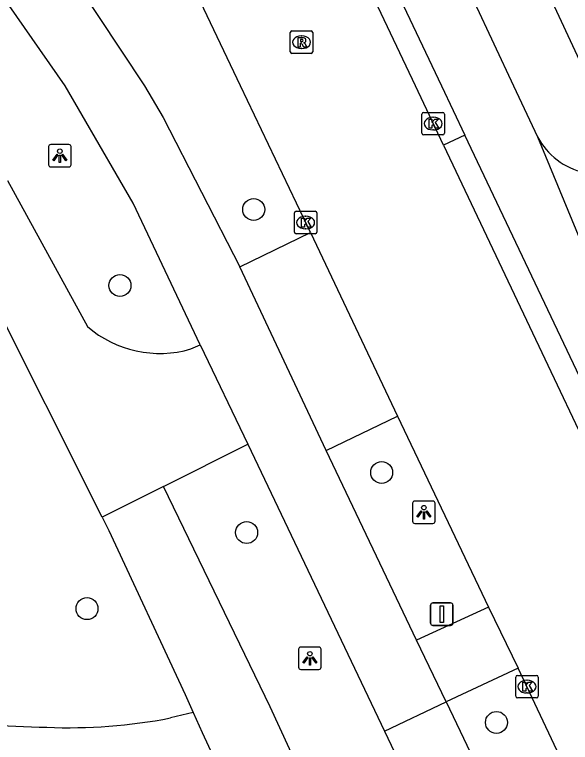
# Model space of a CAD drawing. Extents: x 159280 to 160375, y 384531 to 385872.
# Drawn here: x 159388.99 to 159413.71, y 385220.77 to 385253.17 of the extents above; entities that cross this region are included whole.
import ezdxf

# ---------------------------------------------------------------- set-up
doc = ezdxf.new("R2010")
doc.units = 0
for name, color, linetype in [('IMGEO_Boom', 7, 'Continuous'), ('IMGEO_Fietspad_open', 7, 'Continuous'), ('IMGEO_Kolk', 7, 'Continuous'), ('IMGEO_Lichtpunt', 7, 'Continuous'), ('IMGEO_Rijbaan_lokaal_open', 7, 'Continuous'), ('IMGEO_Rioolput', 7, 'Continuous'), ('IMGEO_Verkeersbordpaal', 7, 'Continuous'), ('IMGEO_Verkeerseiland_gesloten', 7, 'Continuous'), ('IMGEO_Voetpad_halfverhard', 7, 'Continuous'), ('IMGEO_Voetpad_open', 7, 'Continuous')]:
    doc.layers.add(name, color=color, linetype=linetype)

msp = doc.modelspace()

# ---------------------------------------------------------------- linework, layer by layer
at = {"layer": 'IMGEO_Boom'}
for centre in [(159399.624, 385244.49), (159393.674, 385241.108), (159405.316, 385232.787), (159399.311, 385230.115), (159392.211, 385226.73), (159410.421, 385221.664)]:
    msp.add_circle(centre, 0.489, dxfattribs=at)
at = {"layer": 'IMGEO_Fietspad_open'}
for points in [[(159346.894, 385288.009), (159347.239, 385287.579), (159347.62, 385287.182), (159348.036, 385286.82), (159348.482, 385286.497), (159348.955, 385286.215), (159349.451, 385285.977), (159349.967, 385285.784), (159350.226, 385285.706), (159351.487, 385285.251), (159357.639, 385282.873), (159365.539, 385279.084), (159368.924, 385277.012), (159374.007, 385273.365), (159378.743, 385269.279), (159380.518, 385267.658), (159385.306, 385262.724), (159387.034, 385260.832), (159388.703, 385258.795), (159390.647, 385256.229), (159394.768, 385250), (159395.597, 385248.584), (159399.015, 385241.943)], [(159397.241, 385238.474), (159394.266, 385244.773), (159391.24, 385250), (159387.274, 385255.694), (159386.365, 385256.858), (159381.678, 385262.273), (159376.526, 385267.247), (159376.241, 385267.498), (159371.813, 385271.261), (159367.067, 385274.614), (159364.185, 385276.358), (159356.273, 385280.136), (159351.576, 385281.954), (159344.635, 385284.138)], [(159397.895, 385278.378), (159405.93, 385261.22), (159411.181, 385250), (159412.247, 385247.721)], [(159400.619, 385265.499), (159407.971, 385250), (159409.013, 385247.804)], [(159419.956, 385224.766), (159409.013, 385247.804)], [(159402.852, 385233.759), (159399.015, 385241.943)], [(159397.241, 385238.474), (159399.359, 385234.049)], [(159399.359, 385234.049), (159405.443, 385221.27)], [(159406.866, 385225.326), (159402.852, 385233.759)], [(159408.187, 385222.576), (159406.866, 385225.326)], [(159405.443, 385221.27), (159408.187, 385222.576)], [(159408.187, 385222.576), (159419.876, 385198.049), (159424.225, 385189.616), (159427.314, 385184.565), (159432.478, 385177.08), (159436.179, 385172.483)], [(159405.443, 385221.27), (159417.105, 385196.774), (159421.543, 385188.209), (159424.758, 385182.98), (159430.05, 385175.255), (159434.187, 385170.106), (159442.865, 385159.598), (159444.527, 385157.561), (159454.301, 385145.739), (159456.65, 385142.935), (159463.095, 385135.058), (159465.215, 385132.533), (159468.191, 385128.94)]]:
    msp.add_lwpolyline(points, dxfattribs=at)
at = {"layer": 'IMGEO_Kolk'}
for p, q in [((159407.108, 385247.887), (159407.108, 385248.739)), ((159407.183, 385248.813), (159408.035, 385248.813)), ((159408.109, 385248.739), (159408.109, 385247.887)), ((159407.596, 385248.593), (159407.621, 385248.593)), ((159407.619, 385248.033), (159407.594, 385248.033)), ((159408.035, 385247.813), (159407.183, 385247.813)), ((159401.433, 385243.483), (159401.433, 385244.335)), ((159401.508, 385244.409), (159402.36, 385244.409)), ((159401.921, 385244.189), (159401.946, 385244.189)), ((159402.434, 385244.335), (159402.434, 385243.483)), ((159401.944, 385243.629), (159401.919, 385243.629)), ((159402.36, 385243.409), (159401.508, 385243.409)), ((159411.353, 385223.759), (159412.205, 385223.759)), ((159411.278, 385222.833), (159411.278, 385223.685)), ((159411.766, 385223.539), (159411.791, 385223.539)), ((159412.279, 385223.685), (159412.279, 385222.833)), ((159412.205, 385222.759), (159411.353, 385222.759)), ((159411.789, 385222.979), (159411.764, 385222.979))]:
    msp.add_line(p, q, dxfattribs=at)
for points in [[(159407.108, 385247.887), (159407.108, 385248.739)], [(159407.183, 385248.813), (159408.035, 385248.813)], [(159408.109, 385248.739), (159408.109, 385247.887)], [(159407.429, 385248.513), (159407.552, 385248.513), (159407.552, 385248.362), (159407.682, 385248.513), (159407.846, 385248.513), (159407.7, 385248.362), (159407.853, 385248.113), (159407.701, 385248.113), (159407.616, 385248.277), (159407.552, 385248.21), (159407.552, 385248.113), (159407.429, 385248.113), (159407.429, 385248.513)], [(159408.035, 385247.813), (159407.183, 385247.813)], [(159401.433, 385243.483), (159401.433, 385244.335)], [(159401.508, 385244.409), (159402.36, 385244.409)], [(159402.434, 385244.335), (159402.434, 385243.483)], [(159401.754, 385244.109), (159401.877, 385244.109), (159401.877, 385243.958), (159402.007, 385244.109), (159402.171, 385244.109), (159402.025, 385243.958), (159402.178, 385243.709), (159402.026, 385243.709), (159401.941, 385243.873), (159401.877, 385243.806), (159401.877, 385243.709), (159401.754, 385243.709), (159401.754, 385244.109)], [(159402.36, 385243.409), (159401.508, 385243.409)], [(159411.353, 385223.759), (159412.205, 385223.759)], [(159411.278, 385222.833), (159411.278, 385223.685)], [(159411.599, 385223.459), (159411.722, 385223.459), (159411.722, 385223.308), (159411.852, 385223.459), (159412.016, 385223.459), (159411.87, 385223.308), (159412.023, 385223.059), (159411.871, 385223.059), (159411.786, 385223.223), (159411.722, 385223.156), (159411.722, 385223.059), (159411.599, 385223.059), (159411.599, 385223.459)], [(159412.279, 385223.685), (159412.279, 385222.833)], [(159412.205, 385222.759), (159411.353, 385222.759)]]:
    msp.add_lwpolyline(points, dxfattribs=at)
for centre, start, end in [((159407.185, 385248.737), 91.552, 178.448), ((159407.185, 385248.737), 91.552, 178.448), ((159408.033, 385248.737), 1.552, 88.448), ((159408.033, 385248.737), 1.552, 88.448), ((159407.185, 385247.889), 181.552, 268.448), ((159407.185, 385247.889), 181.552, 268.448), ((159408.033, 385247.889), 271.552, 358.448), ((159408.033, 385247.889), 271.552, 358.448), ((159401.51, 385244.333), 91.552, 178.448), ((159401.51, 385244.333), 91.552, 178.448), ((159402.358, 385244.333), 1.552, 88.448), ((159402.358, 385244.333), 1.552, 88.448), ((159401.51, 385243.485), 181.552, 268.448), ((159401.51, 385243.485), 181.552, 268.448), ((159402.358, 385243.485), 271.552, 358.448), ((159402.358, 385243.485), 271.552, 358.448), ((159411.355, 385223.683), 91.552, 178.448), ((159411.355, 385223.683), 91.552, 178.448), ((159412.203, 385223.683), 1.552, 88.448), ((159412.203, 385223.683), 1.552, 88.448), ((159411.355, 385222.835), 181.552, 268.448), ((159411.355, 385222.835), 181.552, 268.448), ((159412.203, 385222.835), 271.552, 358.448), ((159412.203, 385222.835), 271.552, 358.448)]:
    msp.add_arc(centre, 0.0765, start, end, dxfattribs=at)
for centre, major_axis, ratio, start_param, end_param in [((159407.595, 385248.313), (-0.387, 0.002), 0.722429, 4.712389, 7.853982), ((159407.62, 385248.313), (-0.39, 0.002), 0.717154, 1.570796, 4.712389), ((159401.92, 385243.909), (-0.387, 0.002), 0.722429, 4.712389, 7.853982), ((159401.945, 385243.909), (-0.39, 0.002), 0.717154, 1.570796, 4.712389), ((159411.765, 385223.259), (-0.387, 0.002), 0.722429, 4.712389, 7.853982), ((159411.79, 385223.259), (-0.39, 0.002), 0.717154, 1.570796, 4.712389)]:
    msp.add_ellipse(centre, major_axis=major_axis, ratio=ratio, start_param=start_param, end_param=end_param, dxfattribs=at)
at = {"layer": 'IMGEO_Lichtpunt'}
for p, q in [((159391.406, 385247.383), (159390.598, 385247.383)), ((159391.406, 385247.383), (159390.598, 385247.383)), ((159390.504, 385247.288), (159390.504, 385246.481)), ((159390.504, 385247.288), (159390.504, 385246.481)), ((159391.5, 385246.481), (159391.5, 385247.288)), ((159391.5, 385246.481), (159391.5, 385247.288)), ((159390.598, 385246.387), (159391.406, 385246.387)), ((159390.598, 385246.387), (159391.406, 385246.387)), ((159407.596, 385231.517), (159406.788, 385231.517)), ((159407.596, 385231.517), (159406.788, 385231.517)), ((159406.694, 385231.422), (159406.694, 385230.615)), ((159406.694, 385231.422), (159406.694, 385230.615)), ((159407.69, 385230.615), (159407.69, 385231.422)), ((159407.69, 385230.615), (159407.69, 385231.422)), ((159406.788, 385230.521), (159407.596, 385230.521)), ((159406.788, 385230.521), (159407.596, 385230.521)), ((159402.526, 385225.019), (159401.718, 385225.019)), ((159402.526, 385225.019), (159401.718, 385225.019)), ((159401.624, 385224.924), (159401.624, 385224.117)), ((159401.624, 385224.924), (159401.624, 385224.117)), ((159402.62, 385224.117), (159402.62, 385224.924)), ((159402.62, 385224.117), (159402.62, 385224.924)), ((159401.718, 385224.023), (159402.526, 385224.023)), ((159401.718, 385224.023), (159402.526, 385224.023))]:
    msp.add_line(p, q, dxfattribs=at)
for points in [[(159390.878, 385246.952), (159390.917, 385246.924), (159390.729, 385246.662), (159390.691, 385246.689), (159390.878, 385246.952)], [(159390.98, 385246.904), (159391.027, 385246.904), (159391.027, 385246.582), (159390.98, 385246.582), (159390.98, 385246.904)], [(159391.09, 385246.924), (159391.128, 385246.951), (159391.315, 385246.689), (159391.276, 385246.661), (159391.09, 385246.924)], [(159407.068, 385231.086), (159407.107, 385231.058), (159406.919, 385230.796), (159406.881, 385230.823), (159407.068, 385231.086)], [(159407.17, 385231.038), (159407.217, 385231.038), (159407.217, 385230.716), (159407.17, 385230.716), (159407.17, 385231.038)], [(159407.28, 385231.058), (159407.318, 385231.085), (159407.505, 385230.823), (159407.466, 385230.795), (159407.28, 385231.058)], [(159401.998, 385224.588), (159402.037, 385224.56), (159401.849, 385224.298), (159401.811, 385224.325), (159401.998, 385224.588)], [(159402.1, 385224.54), (159402.147, 385224.54), (159402.147, 385224.218), (159402.1, 385224.218), (159402.1, 385224.54)], [(159402.21, 385224.56), (159402.248, 385224.587), (159402.435, 385224.325), (159402.396, 385224.297), (159402.21, 385224.56)]]:
    msp.add_lwpolyline(points, dxfattribs=at)
for centre in [(159391.003, 385247.086), (159407.193, 385231.22), (159402.123, 385224.722)]:
    msp.add_circle(centre, 0.0994, dxfattribs=at)
for centre, start, end in [((159390.598, 385247.288), 90, 180), ((159390.598, 385247.288), 90, 180), ((159391.406, 385247.288), 0, 90), ((159391.406, 385247.288), 0, 90), ((159390.598, 385246.481), 180, 270), ((159390.598, 385246.481), 180, 270), ((159391.406, 385246.481), 270, 0), ((159391.406, 385246.481), 270, 360), ((159406.788, 385231.422), 90, 180), ((159406.788, 385231.422), 90, 180), ((159407.596, 385231.422), 0, 90), ((159407.596, 385231.422), 0, 90), ((159406.788, 385230.615), 180, 270), ((159406.788, 385230.615), 180, 270), ((159407.596, 385230.615), 270, 0), ((159407.596, 385230.615), 270, 360), ((159401.718, 385224.924), 90, 180), ((159401.718, 385224.924), 90, 180), ((159402.526, 385224.924), 0, 90), ((159402.526, 385224.924), 0, 90), ((159401.718, 385224.117), 180, 270), ((159401.718, 385224.117), 180, 270), ((159402.526, 385224.117), 270, 0), ((159402.526, 385224.117), 270, 360)]:
    msp.add_arc(centre, 0.0946, start, end, dxfattribs=at)
at = {"layer": 'IMGEO_Rijbaan_lokaal_open'}
for points in [[(159402.146, 385243.468), (159399.041, 385250), (159395.647, 385257.14), (159390.601, 385267.514), (159387.873, 385272.292), (159383.827, 385277.897), (159379.297, 385283.117), (159375.222, 385287.104), (159370.104, 385291.398), (159364.622, 385295.217), (159358.641, 385298.654), (159358.033, 385298.997), (159356.187, 385300.043)], [(159408.069, 385247.356), (159406.816, 385250), (159402.786, 385258.503), (159397.562, 385269.627), (159393.614, 385276.563), (159390.688, 385281.388)], [(159412.247, 385247.721), (159419.772, 385229.512)], [(159408.069, 385247.356), (159418.994, 385224.295)], [(159402.146, 385243.468), (159406.022, 385235.298)], [(159406.022, 385235.298), (159410.068, 385226.795)], [(159410.068, 385226.795), (159411.394, 385224.077)], [(159437.674, 385173.526), (159434.559, 385178.332), (159432.725, 385180.994), (159428.641, 385187.804), (159425.182, 385194.952), (159414.477, 385217.542), (159411.394, 385224.077)]]:
    msp.add_lwpolyline(points, dxfattribs=at)
msp.add_arc((159415.03, 385249.213), 3.158, 208.2032, 306.0421, dxfattribs=at)
at = {"layer": 'IMGEO_Rioolput'}
for p, q in [((159401.252, 385251.508), (159401.252, 385252.36)), ((159401.327, 385252.434), (159402.179, 385252.434)), ((159402.253, 385252.36), (159402.253, 385251.508)), ((159401.74, 385252.214), (159401.765, 385252.214)), ((159401.763, 385251.654), (159401.738, 385251.654)), ((159402.179, 385251.434), (159401.327, 385251.434))]:
    msp.add_line(p, q, dxfattribs=at)
for points in [[(159401.252, 385251.508), (159401.252, 385252.36)], [(159401.327, 385252.434), (159402.179, 385252.434)], [(159402.253, 385252.36), (159402.253, 385251.508)], [(159401.841, 385252.132), (159401.589, 385252.134), (159401.589, 385251.734)], [(159401.589, 385251.734), (159401.713, 385251.734), (159401.713, 385251.896), (159401.724, 385251.896)], [(159401.767, 385252.053), (159401.713, 385252.053), (159401.713, 385251.972)], [(159401.713, 385251.972), (159401.765, 385251.972)], [(159401.771, 385251.867), (159401.842, 385251.734), (159401.982, 385251.734), (159401.917, 385251.86)], [(159402.179, 385251.434), (159401.327, 385251.434)]]:
    msp.add_lwpolyline(points, dxfattribs=at)
for centre, radius, start, end in [((159401.329, 385252.358), 0.0765, 91.552, 178.448), ((159401.329, 385252.358), 0.0765, 91.552, 178.448), ((159402.177, 385252.358), 0.0765, 1.552, 88.448), ((159402.177, 385252.358), 0.0765, 1.552, 88.448), ((159401.723, 385251.843), 0.0533, 26.0293, 88.6989), ((159401.749, 385252.161), 0.19, 274.7715, 282.9687), ((159401.773, 385251.957), 0.0964, 77.0061, 93.1865), ((159401.787, 385252.014), 0.0378, 276.6634, 79.6772), ((159401.84, 385252.022), 0.109, 350.3612, 89.416), ((159401.838, 385252.022), 0.112, 277.5842, 350.9817), ((159401.822, 385251.807), 0.108, 29.5134, 73.7905), ((159401.329, 385251.51), 0.0765, 181.552, 268.448), ((159401.329, 385251.51), 0.0765, 181.552, 268.448), ((159402.177, 385251.51), 0.0765, 271.552, 358.448), ((159402.177, 385251.51), 0.0765, 271.552, 358.448)]:
    msp.add_arc(centre, radius, start, end, dxfattribs=at)
for centre, major_axis, ratio, start_param, end_param in [((159401.739, 385251.934), (-0.387, 0.002), 0.722429, 4.712389, 7.853982), ((159401.764, 385251.934), (-0.39, 0.002), 0.717154, 1.570796, 4.712389)]:
    msp.add_ellipse(centre, major_axis=major_axis, ratio=ratio, start_param=start_param, end_param=end_param, dxfattribs=at)
at = {"layer": 'IMGEO_Verkeersbordpaal'}
for p, q in [((159407.594, 385226.982), (159408.384, 385226.982)), ((159408.384, 385226.982), (159407.594, 385226.982)), ((159407.494, 385226.082), (159407.494, 385226.882)), ((159407.494, 385226.882), (159407.494, 385226.082)), ((159408.484, 385226.882), (159408.484, 385226.082)), ((159408.484, 385226.082), (159408.484, 385226.882)), ((159408.384, 385225.982), (159407.594, 385225.982)), ((159407.594, 385225.982), (159408.384, 385225.982))]:
    msp.add_line(p, q, dxfattribs=at)
msp.add_lwpolyline([(159407.914, 385226.857), (159408.064, 385226.857), (159408.064, 385226.107), (159407.914, 385226.107), (159407.914, 385226.857)], dxfattribs=at)
for centre, start, end in [((159407.594, 385226.882), 90, 180), ((159407.594, 385226.882), 90, 180), ((159408.384, 385226.882), 0, 90), ((159408.384, 385226.882), 360, 90), ((159407.594, 385226.082), 180, 270), ((159407.594, 385226.082), 180, 270), ((159408.384, 385226.082), 270, 0), ((159408.384, 385226.082), 270, 0)]:
    msp.add_arc(centre, 0.1, start, end, dxfattribs=at)
at = {"layer": 'IMGEO_Verkeerseiland_gesloten'}
msp.add_lwpolyline([(159409.013, 385247.804), (159408.069, 385247.356)], dxfattribs=at)
at = {"layer": 'IMGEO_Voetpad_halfverhard'}
for points in [[(159388.668, 385245.788), (159392.226, 385239.282)], [(159392.89, 385230.792), (159387.843, 385240.831)], [(159396.834, 385238.287), (159397.241, 385238.474)], [(159395.612, 385232.161), (159399.359, 385234.049)], [(159395.612, 385232.161), (159392.89, 385230.792)], [(159413.219, 385194.379), (159400.356, 385222.353), (159395.612, 385232.161)], [(159392.89, 385230.792), (159393.184, 385230.207), (159396.574, 385222.902), (159396.931, 385222.103)], [(159396.931, 385222.103), (159395.927, 385221.864)], [(159396.931, 385222.103), (159397.326, 385221.219), (159397.898, 385220)]]:
    msp.add_lwpolyline(points, dxfattribs=at)
for centre, radius, start, end in [((159395.442, 385243.008), 4.922, 229.2037, 286.4268), ((159393.271, 385324.3), 102.891, 262.30126, 268.41346), ((159391.354, 385245.747), 24.317, 267.8035, 280.8395)]:
    msp.add_arc(centre, radius, start, end, dxfattribs=at)
at = {"layer": 'IMGEO_Voetpad_open'}
for points in [[(159424.986, 385255.303), (159416.482, 385250), (159415.061, 385249.114), (159414.648, 385250), (159410.002, 385259.96), (159408.746, 385262.645)], [(159399.015, 385241.943), (159402.146, 385243.468)], [(159402.852, 385233.759), (159406.022, 385235.298)], [(159410.068, 385226.795), (159406.866, 385225.326)], [(159411.394, 385224.077), (159408.187, 385222.576)]]:
    msp.add_lwpolyline(points, dxfattribs=at)

doc.saveas('drawing.dxf')
